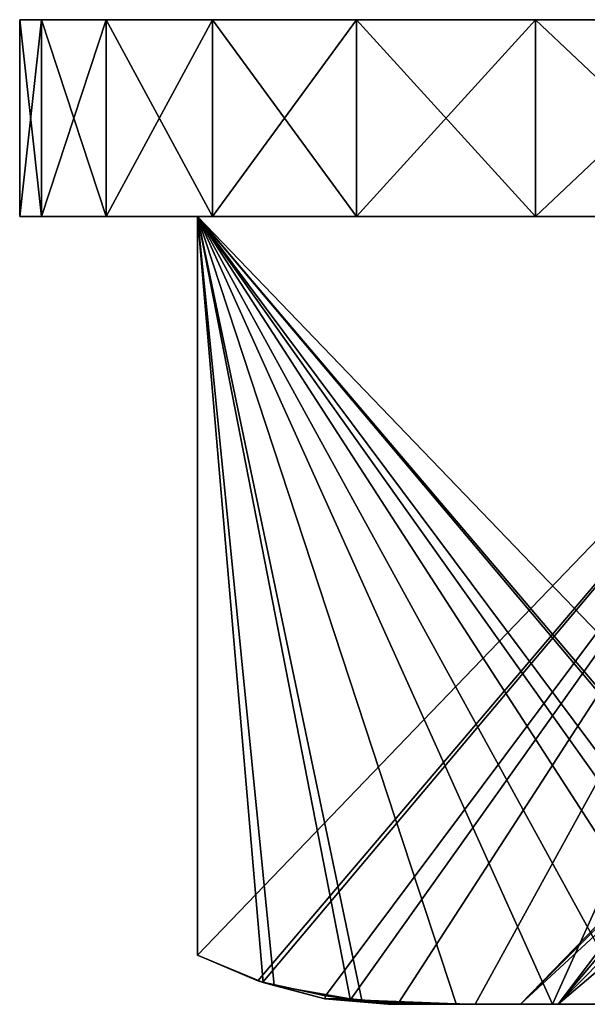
# Model space of a CAD drawing. Header units: inches. Extents: x -4.64 to 4.64, y -1.42 to 0.49.
# Tile 539 of 608: x 4.05 to 4.12, y -0.38 to -0.26. Entities that reach past the tile are written whole.
import ezdxf

# ---------------------------------------------------------------- set-up
doc = ezdxf.new("R2010")
doc.units = ezdxf.units.IN
doc.header["$LTSCALE"] = 65.185185
doc.header["$MEASUREMENT"] = 0
for name, color, linetype in [('119', 7, 'CONTINUOUS'), ('120', 7, 'CONTINUOUS'), ('121', 7, 'CONTINUOUS'), ('122', 7, 'CONTINUOUS'), ('123', 7, 'CONTINUOUS'), ('128', 7, 'CONTINUOUS'), ('129', 7, 'CONTINUOUS'), ('135', 7, 'CONTINUOUS'), ('136', 7, 'CONTINUOUS'), ('158', 7, 'CONTINUOUS'), ('235', 7, 'CONTINUOUS'), ('373', 7, 'CONTINUOUS'), ('374', 7, 'CONTINUOUS'), ('375', 7, 'CONTINUOUS'), ('376', 7, 'CONTINUOUS'), ('377', 7, 'CONTINUOUS'), ('382', 7, 'CONTINUOUS'), ('383', 7, 'CONTINUOUS'), ('389', 7, 'CONTINUOUS'), ('390', 7, 'CONTINUOUS'), ('412', 7, 'CONTINUOUS'), ('498', 7, 'CONTINUOUS')]:
    doc.layers.add(name, color=color, linetype=linetype)

msp = doc.modelspace()

# ---------------------------------------------------------------- linework, layer by layer
at = {"layer": '119', "color": 7, "linetype": 'CONTINUOUS', "true_color": 0x969696}
for points in [[(4.15967, -0.258, 8.625), (4.16163, -0.258, 8.6063), (4.047, -0.258, 8.625), (4.15967, -0.258, 8.625)], [(4.04977, -0.258, 8.65841), (4.15967, -0.258, 8.625), (4.047, -0.258, 8.625), (4.04977, -0.258, 8.65841)], [(4.047, -0.258, 8.625), (4.16163, -0.258, 8.6063), (4.04977, -0.258, 8.59159), (4.047, -0.258, 8.625)], [(4.16163, -0.258, 8.6437), (4.15967, -0.258, 8.625), (4.04977, -0.258, 8.65841), (4.16163, -0.258, 8.6437)], [(4.16163, -0.258, 8.6063), (4.16746, -0.258, 8.58832), (4.04977, -0.258, 8.59159), (4.16163, -0.258, 8.6063)], [(4.16746, -0.258, 8.58832), (4.17689, -0.258, 8.57195), (4.04977, -0.258, 8.59159), (4.16746, -0.258, 8.58832)], [(4.04977, -0.258, 8.59159), (4.17689, -0.258, 8.57195), (4.058, -0.258, 8.55909), (4.04977, -0.258, 8.59159)], [(4.16746, -0.258, 8.66168), (4.16163, -0.258, 8.6437), (4.04977, -0.258, 8.65841), (4.16746, -0.258, 8.66168)], [(4.058, -0.258, 8.69091), (4.16746, -0.258, 8.66168), (4.04977, -0.258, 8.65841), (4.058, -0.258, 8.69091)], [(4.17689, -0.258, 8.57195), (4.18953, -0.258, 8.5579), (4.058, -0.258, 8.55909), (4.17689, -0.258, 8.57195)], [(4.18953, -0.258, 8.5579), (4.20481, -0.258, 8.54679), (4.058, -0.258, 8.55909), (4.18953, -0.258, 8.5579)], [(4.20481, -0.258, 8.54679), (4.22207, -0.258, 8.5391), (4.058, -0.258, 8.55909), (4.20481, -0.258, 8.54679)], [(4.22207, -0.258, 8.5391), (4.24055, -0.258, 8.53517), (4.058, -0.258, 8.55909), (4.22207, -0.258, 8.5391)], [(4.058, -0.258, 8.55909), (4.24055, -0.258, 8.53517), (4.07147, -0.258, 8.52838), (4.058, -0.258, 8.55909)], [(4.18953, -0.258, 8.6921), (4.17689, -0.258, 8.67805), (4.058, -0.258, 8.69091), (4.18953, -0.258, 8.6921)], [(4.07147, -0.258, 8.72162), (4.18953, -0.258, 8.6921), (4.058, -0.258, 8.69091), (4.07147, -0.258, 8.72162)], [(4.17689, -0.258, 8.67805), (4.16746, -0.258, 8.66168), (4.058, -0.258, 8.69091), (4.17689, -0.258, 8.67805)], [(4.07147, -0.258, 8.52838), (4.24055, -0.258, 8.53517), (4.42853, -0.258, 8.52838), (4.07147, -0.258, 8.52838)], [(4.25945, -0.258, 8.71483), (4.24055, -0.258, 8.71483), (4.07147, -0.258, 8.72162), (4.25945, -0.258, 8.71483)], [(4.42853, -0.258, 8.72162), (4.25945, -0.258, 8.71483), (4.07147, -0.258, 8.72162), (4.42853, -0.258, 8.72162)], [(4.24055, -0.258, 8.71483), (4.22207, -0.258, 8.7109), (4.07147, -0.258, 8.72162), (4.24055, -0.258, 8.71483)], [(4.22207, -0.258, 8.7109), (4.20481, -0.258, 8.70321), (4.07147, -0.258, 8.72162), (4.22207, -0.258, 8.7109)], [(4.20481, -0.258, 8.70321), (4.18953, -0.258, 8.6921), (4.07147, -0.258, 8.72162), (4.20481, -0.258, 8.70321)], [(4.0898, -0.258, 8.74968), (4.42853, -0.258, 8.72162), (4.07147, -0.258, 8.72162), (4.0898, -0.258, 8.74968)], [(4.0898, -0.258, 8.50032), (4.07147, -0.258, 8.52838), (4.4102, -0.258, 8.50032), (4.0898, -0.258, 8.50032)], [(4.4102, -0.258, 8.50032), (4.07147, -0.258, 8.52838), (4.42853, -0.258, 8.52838), (4.4102, -0.258, 8.50032)], [(4.4102, -0.258, 8.74968), (4.42853, -0.258, 8.72162), (4.0898, -0.258, 8.74968), (4.4102, -0.258, 8.74968)], [(4.11251, -0.258, 8.77435), (4.4102, -0.258, 8.74968), (4.0898, -0.258, 8.74968), (4.11251, -0.258, 8.77435)], [(4.11251, -0.258, 8.47565), (4.0898, -0.258, 8.50032), (4.38749, -0.258, 8.47565), (4.11251, -0.258, 8.47565)], [(4.38749, -0.258, 8.47565), (4.0898, -0.258, 8.50032), (4.4102, -0.258, 8.50032), (4.38749, -0.258, 8.47565)], [(4.38749, -0.258, 8.77435), (4.4102, -0.258, 8.74968), (4.11251, -0.258, 8.77435), (4.38749, -0.258, 8.77435)], [(4.13897, -0.258, 8.79494), (4.38749, -0.258, 8.77435), (4.11251, -0.258, 8.77435), (4.13897, -0.258, 8.79494)], [(4.13897, -0.258, 8.45506), (4.11251, -0.258, 8.47565), (4.36103, -0.258, 8.45506), (4.13897, -0.258, 8.45506)], [(4.36103, -0.258, 8.45506), (4.11251, -0.258, 8.47565), (4.38749, -0.258, 8.47565), (4.36103, -0.258, 8.45506)]]:
    msp.add_3dface(points, dxfattribs=at)
at = {"layer": '120', "color": 7, "linetype": 'CONTINUOUS', "true_color": 0x969696}
for points in [[(4.047, -0.283, 8.625), (4.04977, -0.283, 8.59159), (4.06958, -0.283, 8.625), (4.047, -0.283, 8.625)], [(4.04977, -0.283, 8.65841), (4.047, -0.283, 8.625), (4.15979, -0.283, 8.78125), (4.04977, -0.283, 8.65841)], [(4.15979, -0.283, 8.78125), (4.047, -0.283, 8.625), (4.06958, -0.283, 8.625), (4.15979, -0.283, 8.78125)], [(4.04977, -0.283, 8.59159), (4.058, -0.283, 8.55909), (4.06958, -0.283, 8.625), (4.04977, -0.283, 8.59159)], [(4.058, -0.283, 8.69091), (4.04977, -0.283, 8.65841), (4.15979, -0.283, 8.78125), (4.058, -0.283, 8.69091)], [(4.058, -0.283, 8.55909), (4.07147, -0.283, 8.52838), (4.06958, -0.283, 8.625), (4.058, -0.283, 8.55909)], [(4.07147, -0.283, 8.72162), (4.058, -0.283, 8.69091), (4.15979, -0.283, 8.78125), (4.07147, -0.283, 8.72162)], [(4.0898, -0.283, 8.50032), (4.11251, -0.283, 8.47565), (4.06958, -0.283, 8.625), (4.0898, -0.283, 8.50032)], [(4.11251, -0.283, 8.47565), (4.15979, -0.283, 8.46875), (4.06958, -0.283, 8.625), (4.11251, -0.283, 8.47565)], [(4.07147, -0.283, 8.52838), (4.0898, -0.283, 8.50032), (4.06958, -0.283, 8.625), (4.07147, -0.283, 8.52838)], [(4.0898, -0.283, 8.74968), (4.07147, -0.283, 8.72162), (4.15979, -0.283, 8.78125), (4.0898, -0.283, 8.74968)], [(4.11251, -0.283, 8.77435), (4.0898, -0.283, 8.74968), (4.15979, -0.283, 8.78125), (4.11251, -0.283, 8.77435)], [(4.11251, -0.283, 8.47565), (4.13897, -0.283, 8.45506), (4.15979, -0.283, 8.46875), (4.11251, -0.283, 8.47565)], [(4.13897, -0.283, 8.79494), (4.11251, -0.283, 8.77435), (4.15979, -0.283, 8.78125), (4.13897, -0.283, 8.79494)]]:
    msp.add_3dface(points, dxfattribs=at)
at = {"layer": '121', "color": 7, "linetype": 'CONTINUOUS', "true_color": 0x969696}
for points in [[(4.04977, -0.258, 8.65841), (4.047, -0.258, 8.625), (4.04977, -0.283, 8.65841), (4.04977, -0.258, 8.65841)], [(4.047, -0.258, 8.625), (4.047, -0.283, 8.625), (4.04977, -0.283, 8.65841), (4.047, -0.258, 8.625)], [(4.058, -0.258, 8.69091), (4.04977, -0.258, 8.65841), (4.058, -0.283, 8.69091), (4.058, -0.258, 8.69091)], [(4.04977, -0.258, 8.65841), (4.04977, -0.283, 8.65841), (4.058, -0.283, 8.69091), (4.04977, -0.258, 8.65841)], [(4.07147, -0.258, 8.72162), (4.058, -0.258, 8.69091), (4.07147, -0.283, 8.72162), (4.07147, -0.258, 8.72162)], [(4.058, -0.258, 8.69091), (4.058, -0.283, 8.69091), (4.07147, -0.283, 8.72162), (4.058, -0.258, 8.69091)], [(4.0898, -0.258, 8.74968), (4.07147, -0.258, 8.72162), (4.0898, -0.283, 8.74968), (4.0898, -0.258, 8.74968)], [(4.07147, -0.258, 8.72162), (4.07147, -0.283, 8.72162), (4.0898, -0.283, 8.74968), (4.07147, -0.258, 8.72162)], [(4.11251, -0.258, 8.77435), (4.0898, -0.258, 8.74968), (4.11251, -0.283, 8.77435), (4.11251, -0.258, 8.77435)], [(4.0898, -0.258, 8.74968), (4.0898, -0.283, 8.74968), (4.11251, -0.283, 8.77435), (4.0898, -0.258, 8.74968)], [(4.13897, -0.258, 8.79494), (4.11251, -0.258, 8.77435), (4.13897, -0.283, 8.79494), (4.13897, -0.258, 8.79494)], [(4.11251, -0.258, 8.77435), (4.11251, -0.283, 8.77435), (4.13897, -0.283, 8.79494), (4.11251, -0.258, 8.77435)]]:
    msp.add_3dface(points, dxfattribs=at)
at = {"layer": '122', "color": 7, "linetype": 'CONTINUOUS', "true_color": 0x969696}
for points in [[(4.047, -0.258, 8.625), (4.04977, -0.258, 8.59159), (4.047, -0.283, 8.625), (4.047, -0.258, 8.625)], [(4.04977, -0.258, 8.59159), (4.04977, -0.283, 8.59159), (4.047, -0.283, 8.625), (4.04977, -0.258, 8.59159)], [(4.04977, -0.258, 8.59159), (4.058, -0.258, 8.55909), (4.04977, -0.283, 8.59159), (4.04977, -0.258, 8.59159)], [(4.058, -0.258, 8.55909), (4.058, -0.283, 8.55909), (4.04977, -0.283, 8.59159), (4.058, -0.258, 8.55909)], [(4.058, -0.258, 8.55909), (4.07147, -0.258, 8.52838), (4.058, -0.283, 8.55909), (4.058, -0.258, 8.55909)], [(4.07147, -0.258, 8.52838), (4.07147, -0.283, 8.52838), (4.058, -0.283, 8.55909), (4.07147, -0.258, 8.52838)], [(4.07147, -0.258, 8.52838), (4.0898, -0.258, 8.50032), (4.07147, -0.283, 8.52838), (4.07147, -0.258, 8.52838)], [(4.0898, -0.258, 8.50032), (4.0898, -0.283, 8.50032), (4.07147, -0.283, 8.52838), (4.0898, -0.258, 8.50032)], [(4.0898, -0.258, 8.50032), (4.11251, -0.258, 8.47565), (4.0898, -0.283, 8.50032), (4.0898, -0.258, 8.50032)], [(4.11251, -0.258, 8.47565), (4.11251, -0.283, 8.47565), (4.0898, -0.283, 8.50032), (4.11251, -0.258, 8.47565)], [(4.11251, -0.258, 8.47565), (4.13897, -0.258, 8.45506), (4.11251, -0.283, 8.47565), (4.11251, -0.258, 8.47565)], [(4.13897, -0.258, 8.45506), (4.13897, -0.283, 8.45506), (4.11251, -0.283, 8.47565), (4.13897, -0.258, 8.45506)]]:
    msp.add_3dface(points, dxfattribs=at)
at = {"layer": '123', "color": 7, "linetype": 'CONTINUOUS', "true_color": 0x969696}
for points in [[(4.09375, -0.383, 8.625), (4.09613, -0.383, 8.59784), (4.1106, -0.383, 8.61203), (4.09375, -0.383, 8.625)], [(4.09613, -0.383, 8.65216), (4.09375, -0.383, 8.625), (4.1106, -0.383, 8.63797), (4.09613, -0.383, 8.65216)], [(4.1106, -0.383, 8.63797), (4.09375, -0.383, 8.625), (4.1106, -0.383, 8.61203), (4.1106, -0.383, 8.63797)], [(4.09613, -0.383, 8.59784), (4.1032, -0.383, 8.57149), (4.11539, -0.383, 8.58654), (4.09613, -0.383, 8.59784)], [(4.1106, -0.383, 8.61203), (4.09613, -0.383, 8.59784), (4.11539, -0.383, 8.58654), (4.1106, -0.383, 8.61203)], [(4.1032, -0.383, 8.67851), (4.09613, -0.383, 8.65216), (4.11539, -0.383, 8.66346), (4.1032, -0.383, 8.67851)], [(4.11539, -0.383, 8.66346), (4.09613, -0.383, 8.65216), (4.1106, -0.383, 8.63797), (4.11539, -0.383, 8.66346)], [(4.1032, -0.383, 8.57149), (4.11468, -0.383, 8.54688), (4.12479, -0.383, 8.56238), (4.1032, -0.383, 8.57149)], [(4.11539, -0.383, 8.58654), (4.1032, -0.383, 8.57149), (4.12479, -0.383, 8.56238), (4.11539, -0.383, 8.58654)], [(4.11468, -0.383, 8.70312), (4.1032, -0.383, 8.67851), (4.12479, -0.383, 8.68762), (4.11468, -0.383, 8.70312)], [(4.12479, -0.383, 8.68762), (4.1032, -0.383, 8.67851), (4.11539, -0.383, 8.66346), (4.12479, -0.383, 8.68762)], [(4.11468, -0.383, 8.54688), (4.1221, -0.383, 8.53525), (4.13849, -0.383, 8.54036), (4.11468, -0.383, 8.54688)], [(4.12479, -0.383, 8.56238), (4.11468, -0.383, 8.54688), (4.13849, -0.383, 8.54036), (4.12479, -0.383, 8.56238)], [(4.1221, -0.383, 8.71475), (4.11468, -0.383, 8.70312), (4.13849, -0.383, 8.70964), (4.1221, -0.383, 8.71475)], [(4.13849, -0.383, 8.70964), (4.11468, -0.383, 8.70312), (4.12479, -0.383, 8.68762), (4.13849, -0.383, 8.70964)]]:
    msp.add_3dface(points, dxfattribs=at)
at = {"layer": '128', "color": 7, "linetype": 'CONTINUOUS', "true_color": 0x969696}
for points in [[(4.15979, -0.283, 8.78125), (4.06958, -0.283, 8.625), (4.15979, -0.37677, 8.78125), (4.15979, -0.283, 8.78125)], [(4.06958, -0.283, 8.625), (4.11468, -0.383, 8.70312), (4.1245, -0.38298, 8.72012), (4.06958, -0.283, 8.625)], [(4.11468, -0.383, 8.70312), (4.06958, -0.283, 8.625), (4.10243, -0.38296, 8.6819), (4.11468, -0.383, 8.70312)], [(4.15979, -0.37677, 8.78125), (4.06958, -0.283, 8.625), (4.1521, -0.38002, 8.76793), (4.15979, -0.37677, 8.78125)], [(4.06958, -0.283, 8.625), (4.06958, -0.37677, 8.625), (4.07791, -0.38022, 8.63943), (4.06958, -0.283, 8.625)], [(4.1521, -0.38002, 8.76793), (4.06958, -0.283, 8.625), (4.1515, -0.38021, 8.76689), (4.1521, -0.38002, 8.76793)], [(4.1515, -0.38021, 8.76689), (4.06958, -0.283, 8.625), (4.14348, -0.38193, 8.75299), (4.1515, -0.38021, 8.76689)], [(4.14348, -0.38193, 8.75299), (4.06958, -0.283, 8.625), (4.14029, -0.38233, 8.74748), (4.14348, -0.38193, 8.75299)], [(4.14029, -0.38233, 8.74748), (4.06958, -0.283, 8.625), (4.13417, -0.38277, 8.73688), (4.14029, -0.38233, 8.74748)], [(4.13417, -0.38277, 8.73688), (4.06958, -0.283, 8.625), (4.1245, -0.38298, 8.72012), (4.13417, -0.38277, 8.73688)], [(4.10243, -0.38296, 8.6819), (4.06958, -0.283, 8.625), (4.09047, -0.38246, 8.66118), (4.10243, -0.38296, 8.6819)], [(4.09047, -0.38246, 8.66118), (4.06958, -0.283, 8.625), (4.08897, -0.38231, 8.65859), (4.09047, -0.38246, 8.66118)], [(4.08897, -0.38231, 8.65859), (4.06958, -0.283, 8.625), (4.07933, -0.38062, 8.64189), (4.08897, -0.38231, 8.65859)], [(4.07933, -0.38062, 8.64189), (4.06958, -0.283, 8.625), (4.07791, -0.38022, 8.63943), (4.07933, -0.38062, 8.64189)]]:
    msp.add_3dface(points, dxfattribs=at)
at = {"layer": '129', "color": 7, "linetype": 'CONTINUOUS', "true_color": 0x969696}
for points in [[(4.06958, -0.283, 8.625), (4.15979, -0.283, 8.46875), (4.06958, -0.37677, 8.625), (4.06958, -0.283, 8.625)], [(4.06958, -0.37677, 8.625), (4.15979, -0.283, 8.46875), (4.07723, -0.38001, 8.61175), (4.06958, -0.37677, 8.625)], [(4.07723, -0.38001, 8.61175), (4.15979, -0.283, 8.46875), (4.07787, -0.38021, 8.61063), (4.07723, -0.38001, 8.61175)], [(4.07787, -0.38021, 8.61063), (4.15979, -0.283, 8.46875), (4.08584, -0.38193, 8.59683), (4.07787, -0.38021, 8.61063)], [(4.08584, -0.38193, 8.59683), (4.15979, -0.283, 8.46875), (4.08908, -0.38233, 8.59122), (4.08584, -0.38193, 8.59683)], [(4.08908, -0.38233, 8.59122), (4.15979, -0.283, 8.46875), (4.09515, -0.38277, 8.58071), (4.08908, -0.38233, 8.59122)], [(4.09515, -0.38277, 8.58071), (4.15979, -0.283, 8.46875), (4.10485, -0.38298, 8.56391), (4.09515, -0.38277, 8.58071)], [(4.15979, -0.283, 8.46875), (4.11468, -0.383, 8.54688), (4.10485, -0.38298, 8.56391), (4.15979, -0.283, 8.46875)], [(4.11468, -0.383, 8.54688), (4.15979, -0.283, 8.46875), (4.12082, -0.383, 8.53625), (4.11468, -0.383, 8.54688)]]:
    msp.add_3dface(points, dxfattribs=at)
at = {"layer": '135', "color": 7, "linetype": 'CONTINUOUS', "true_color": 0x969696}
for points in [[(4.07791, -0.38022, 8.63943), (4.06958, -0.37677, 8.625), (4.07723, -0.38001, 8.61175), (4.07791, -0.38022, 8.63943)], [(4.07791, -0.38022, 8.63943), (4.07723, -0.38001, 8.61175), (4.07787, -0.38021, 8.61063), (4.07791, -0.38022, 8.63943)], [(4.07791, -0.38022, 8.63943), (4.07787, -0.38021, 8.61063), (4.08577, -0.38229, 8.63627), (4.07791, -0.38022, 8.63943)], [(4.07787, -0.38021, 8.61063), (4.08584, -0.38193, 8.59683), (4.08578, -0.38229, 8.61349), (4.07787, -0.38021, 8.61063)], [(4.07787, -0.38021, 8.61063), (4.08578, -0.38229, 8.61349), (4.08577, -0.38229, 8.63627), (4.07787, -0.38021, 8.61063)], [(4.07933, -0.38062, 8.64189), (4.07791, -0.38022, 8.63943), (4.08577, -0.38229, 8.63627), (4.07933, -0.38062, 8.64189)], [(4.08897, -0.38231, 8.65859), (4.07933, -0.38062, 8.64189), (4.08577, -0.38229, 8.63627), (4.08897, -0.38231, 8.65859)], [(4.09375, -0.383, 8.625), (4.09613, -0.383, 8.65216), (4.08577, -0.38229, 8.63627), (4.09375, -0.383, 8.625)], [(4.08578, -0.38229, 8.61349), (4.09375, -0.383, 8.625), (4.08577, -0.38229, 8.63627), (4.08578, -0.38229, 8.61349)], [(4.09613, -0.383, 8.65216), (4.08897, -0.38231, 8.65859), (4.08577, -0.38229, 8.63627), (4.09613, -0.383, 8.65216)], [(4.08584, -0.38193, 8.59683), (4.08908, -0.38233, 8.59122), (4.08578, -0.38229, 8.61349), (4.08584, -0.38193, 8.59683)], [(4.09613, -0.383, 8.59784), (4.09375, -0.383, 8.625), (4.08578, -0.38229, 8.61349), (4.09613, -0.383, 8.59784)], [(4.08908, -0.38233, 8.59122), (4.09613, -0.383, 8.59784), (4.08578, -0.38229, 8.61349), (4.08908, -0.38233, 8.59122)], [(4.09613, -0.383, 8.65216), (4.09047, -0.38246, 8.66118), (4.08897, -0.38231, 8.65859), (4.09613, -0.383, 8.65216)], [(4.09613, -0.383, 8.59784), (4.08908, -0.38233, 8.59122), (4.09515, -0.38277, 8.58071), (4.09613, -0.383, 8.59784)], [(4.09613, -0.383, 8.65216), (4.1032, -0.383, 8.67851), (4.09047, -0.38246, 8.66118), (4.09613, -0.383, 8.65216)], [(4.1032, -0.383, 8.67851), (4.10243, -0.38296, 8.6819), (4.09047, -0.38246, 8.66118), (4.1032, -0.383, 8.67851)], [(4.1032, -0.383, 8.57149), (4.09613, -0.383, 8.59784), (4.09515, -0.38277, 8.58071), (4.1032, -0.383, 8.57149)], [(4.1032, -0.383, 8.57149), (4.09515, -0.38277, 8.58071), (4.10485, -0.38298, 8.56391), (4.1032, -0.383, 8.57149)], [(4.1032, -0.383, 8.67851), (4.11468, -0.383, 8.70312), (4.10243, -0.38296, 8.6819), (4.1032, -0.383, 8.67851)], [(4.11468, -0.383, 8.54688), (4.1032, -0.383, 8.57149), (4.10485, -0.38298, 8.56391), (4.11468, -0.383, 8.54688)]]:
    msp.add_3dface(points, dxfattribs=at)
at = {"layer": '136', "color": 7, "linetype": 'CONTINUOUS', "true_color": 0x969696}
msp.add_3dface([(4.11468, -0.383, 8.70312), (4.1221, -0.383, 8.71475), (4.1245, -0.38298, 8.72012), (4.11468, -0.383, 8.70312)], dxfattribs=at)
at = {"layer": '158', "color": 7, "linetype": 'CONTINUOUS', "true_color": 0x969696}
for points in [[(4.11539, -0.383, 8.66346), (4.1106, -0.383, 8.63797), (4.13226, -0.363, 8.64819), (4.11539, -0.383, 8.66346)], [(4.1106, -0.383, 8.63797), (4.1106, -0.383, 8.61203), (4.13, -0.363, 8.625), (4.1106, -0.383, 8.63797)], [(4.1106, -0.383, 8.63797), (4.13, -0.363, 8.625), (4.13057, -0.363, 8.63665), (4.1106, -0.383, 8.63797)], [(4.1106, -0.383, 8.63797), (4.13057, -0.363, 8.63665), (4.13226, -0.363, 8.64819), (4.1106, -0.383, 8.63797)], [(4.1106, -0.383, 8.61203), (4.11539, -0.383, 8.58654), (4.13057, -0.363, 8.61335), (4.1106, -0.383, 8.61203)], [(4.1106, -0.383, 8.61203), (4.13057, -0.363, 8.61335), (4.13, -0.363, 8.625), (4.1106, -0.383, 8.61203)], [(4.12479, -0.383, 8.68762), (4.11539, -0.383, 8.66346), (4.13896, -0.363, 8.67049), (4.12479, -0.383, 8.68762)], [(4.11539, -0.383, 8.66346), (4.13226, -0.363, 8.64819), (4.13507, -0.363, 8.6595), (4.11539, -0.383, 8.66346)], [(4.11539, -0.383, 8.66346), (4.13507, -0.363, 8.6595), (4.13896, -0.363, 8.67049), (4.11539, -0.383, 8.66346)], [(4.11539, -0.383, 8.58654), (4.12479, -0.383, 8.56238), (4.13507, -0.363, 8.5905), (4.11539, -0.383, 8.58654)], [(4.11539, -0.383, 8.58654), (4.13507, -0.363, 8.5905), (4.13226, -0.363, 8.60181), (4.11539, -0.383, 8.58654)], [(4.11539, -0.383, 8.58654), (4.13226, -0.363, 8.60181), (4.13057, -0.363, 8.61335), (4.11539, -0.383, 8.58654)]]:
    msp.add_3dface(points, dxfattribs=at)
at = {"layer": '235', "color": 7, "linetype": 'CONTINUOUS', "true_color": 0x969696}
msp.add_3dface([(4.1221, -0.383, 8.53525), (4.11468, -0.383, 8.54688), (4.12082, -0.383, 8.53625), (4.1221, -0.383, 8.53525)], dxfattribs=at)
at = {"layer": '373', "color": 7, "linetype": 'CONTINUOUS', "true_color": 0x969696}
for points in [[(4.15967, -0.258, -8.625), (4.16163, -0.258, -8.6437), (4.047, -0.258, -8.625), (4.15967, -0.258, -8.625)], [(4.04977, -0.258, -8.59159), (4.15967, -0.258, -8.625), (4.047, -0.258, -8.625), (4.04977, -0.258, -8.59159)], [(4.047, -0.258, -8.625), (4.16163, -0.258, -8.6437), (4.04977, -0.258, -8.65841), (4.047, -0.258, -8.625)], [(4.16163, -0.258, -8.6063), (4.15967, -0.258, -8.625), (4.04977, -0.258, -8.59159), (4.16163, -0.258, -8.6063)], [(4.16163, -0.258, -8.6437), (4.16746, -0.258, -8.66168), (4.04977, -0.258, -8.65841), (4.16163, -0.258, -8.6437)], [(4.16746, -0.258, -8.66168), (4.17689, -0.258, -8.67805), (4.04977, -0.258, -8.65841), (4.16746, -0.258, -8.66168)], [(4.04977, -0.258, -8.65841), (4.17689, -0.258, -8.67805), (4.058, -0.258, -8.69091), (4.04977, -0.258, -8.65841)], [(4.16746, -0.258, -8.58832), (4.16163, -0.258, -8.6063), (4.04977, -0.258, -8.59159), (4.16746, -0.258, -8.58832)], [(4.058, -0.258, -8.55909), (4.16746, -0.258, -8.58832), (4.04977, -0.258, -8.59159), (4.058, -0.258, -8.55909)], [(4.17689, -0.258, -8.67805), (4.18953, -0.258, -8.6921), (4.058, -0.258, -8.69091), (4.17689, -0.258, -8.67805)], [(4.18953, -0.258, -8.6921), (4.20481, -0.258, -8.70321), (4.058, -0.258, -8.69091), (4.18953, -0.258, -8.6921)], [(4.20481, -0.258, -8.70321), (4.22207, -0.258, -8.7109), (4.058, -0.258, -8.69091), (4.20481, -0.258, -8.70321)], [(4.22207, -0.258, -8.7109), (4.24055, -0.258, -8.71483), (4.058, -0.258, -8.69091), (4.22207, -0.258, -8.7109)], [(4.058, -0.258, -8.69091), (4.24055, -0.258, -8.71483), (4.07147, -0.258, -8.72162), (4.058, -0.258, -8.69091)], [(4.18953, -0.258, -8.5579), (4.17689, -0.258, -8.57195), (4.058, -0.258, -8.55909), (4.18953, -0.258, -8.5579)], [(4.07147, -0.258, -8.52838), (4.18953, -0.258, -8.5579), (4.058, -0.258, -8.55909), (4.07147, -0.258, -8.52838)], [(4.17689, -0.258, -8.57195), (4.16746, -0.258, -8.58832), (4.058, -0.258, -8.55909), (4.17689, -0.258, -8.57195)], [(4.07147, -0.258, -8.72162), (4.24055, -0.258, -8.71483), (4.42853, -0.258, -8.72162), (4.07147, -0.258, -8.72162)], [(4.25945, -0.258, -8.53517), (4.24055, -0.258, -8.53517), (4.07147, -0.258, -8.52838), (4.25945, -0.258, -8.53517)], [(4.42853, -0.258, -8.52838), (4.25945, -0.258, -8.53517), (4.07147, -0.258, -8.52838), (4.42853, -0.258, -8.52838)], [(4.24055, -0.258, -8.53517), (4.22207, -0.258, -8.5391), (4.07147, -0.258, -8.52838), (4.24055, -0.258, -8.53517)], [(4.22207, -0.258, -8.5391), (4.20481, -0.258, -8.54679), (4.07147, -0.258, -8.52838), (4.22207, -0.258, -8.5391)], [(4.20481, -0.258, -8.54679), (4.18953, -0.258, -8.5579), (4.07147, -0.258, -8.52838), (4.20481, -0.258, -8.54679)], [(4.0898, -0.258, -8.50032), (4.42853, -0.258, -8.52838), (4.07147, -0.258, -8.52838), (4.0898, -0.258, -8.50032)], [(4.0898, -0.258, -8.74968), (4.07147, -0.258, -8.72162), (4.4102, -0.258, -8.74968), (4.0898, -0.258, -8.74968)], [(4.4102, -0.258, -8.74968), (4.07147, -0.258, -8.72162), (4.42853, -0.258, -8.72162), (4.4102, -0.258, -8.74968)], [(4.4102, -0.258, -8.50032), (4.42853, -0.258, -8.52838), (4.0898, -0.258, -8.50032), (4.4102, -0.258, -8.50032)], [(4.11251, -0.258, -8.47565), (4.4102, -0.258, -8.50032), (4.0898, -0.258, -8.50032), (4.11251, -0.258, -8.47565)], [(4.11251, -0.258, -8.77435), (4.0898, -0.258, -8.74968), (4.38749, -0.258, -8.77435), (4.11251, -0.258, -8.77435)], [(4.38749, -0.258, -8.77435), (4.0898, -0.258, -8.74968), (4.4102, -0.258, -8.74968), (4.38749, -0.258, -8.77435)], [(4.38749, -0.258, -8.47565), (4.4102, -0.258, -8.50032), (4.11251, -0.258, -8.47565), (4.38749, -0.258, -8.47565)], [(4.13897, -0.258, -8.45506), (4.38749, -0.258, -8.47565), (4.11251, -0.258, -8.47565), (4.13897, -0.258, -8.45506)], [(4.13897, -0.258, -8.79494), (4.11251, -0.258, -8.77435), (4.36103, -0.258, -8.79494), (4.13897, -0.258, -8.79494)], [(4.36103, -0.258, -8.79494), (4.11251, -0.258, -8.77435), (4.38749, -0.258, -8.77435), (4.36103, -0.258, -8.79494)]]:
    msp.add_3dface(points, dxfattribs=at)
at = {"layer": '374', "color": 7, "linetype": 'CONTINUOUS', "true_color": 0x969696}
for points in [[(4.047, -0.283, -8.625), (4.04977, -0.283, -8.65841), (4.06958, -0.283, -8.625), (4.047, -0.283, -8.625)], [(4.04977, -0.283, -8.59159), (4.047, -0.283, -8.625), (4.15979, -0.283, -8.46875), (4.04977, -0.283, -8.59159)], [(4.15979, -0.283, -8.46875), (4.047, -0.283, -8.625), (4.06958, -0.283, -8.625), (4.15979, -0.283, -8.46875)], [(4.04977, -0.283, -8.65841), (4.058, -0.283, -8.69091), (4.06958, -0.283, -8.625), (4.04977, -0.283, -8.65841)], [(4.058, -0.283, -8.55909), (4.04977, -0.283, -8.59159), (4.15979, -0.283, -8.46875), (4.058, -0.283, -8.55909)], [(4.058, -0.283, -8.69091), (4.07147, -0.283, -8.72162), (4.06958, -0.283, -8.625), (4.058, -0.283, -8.69091)], [(4.07147, -0.283, -8.52838), (4.058, -0.283, -8.55909), (4.15979, -0.283, -8.46875), (4.07147, -0.283, -8.52838)], [(4.0898, -0.283, -8.74968), (4.11251, -0.283, -8.77435), (4.06958, -0.283, -8.625), (4.0898, -0.283, -8.74968)], [(4.11251, -0.283, -8.77435), (4.15979, -0.283, -8.78125), (4.06958, -0.283, -8.625), (4.11251, -0.283, -8.77435)], [(4.07147, -0.283, -8.72162), (4.0898, -0.283, -8.74968), (4.06958, -0.283, -8.625), (4.07147, -0.283, -8.72162)], [(4.0898, -0.283, -8.50032), (4.07147, -0.283, -8.52838), (4.15979, -0.283, -8.46875), (4.0898, -0.283, -8.50032)], [(4.11251, -0.283, -8.47565), (4.0898, -0.283, -8.50032), (4.15979, -0.283, -8.46875), (4.11251, -0.283, -8.47565)], [(4.11251, -0.283, -8.77435), (4.13897, -0.283, -8.79494), (4.15979, -0.283, -8.78125), (4.11251, -0.283, -8.77435)], [(4.13897, -0.283, -8.45506), (4.11251, -0.283, -8.47565), (4.15979, -0.283, -8.46875), (4.13897, -0.283, -8.45506)]]:
    msp.add_3dface(points, dxfattribs=at)
at = {"layer": '375', "color": 7, "linetype": 'CONTINUOUS', "true_color": 0x969696}
for points in [[(4.04977, -0.258, -8.59159), (4.047, -0.258, -8.625), (4.04977, -0.283, -8.59159), (4.04977, -0.258, -8.59159)], [(4.047, -0.258, -8.625), (4.047, -0.283, -8.625), (4.04977, -0.283, -8.59159), (4.047, -0.258, -8.625)], [(4.058, -0.258, -8.55909), (4.04977, -0.258, -8.59159), (4.058, -0.283, -8.55909), (4.058, -0.258, -8.55909)], [(4.04977, -0.258, -8.59159), (4.04977, -0.283, -8.59159), (4.058, -0.283, -8.55909), (4.04977, -0.258, -8.59159)], [(4.07147, -0.258, -8.52838), (4.058, -0.258, -8.55909), (4.07147, -0.283, -8.52838), (4.07147, -0.258, -8.52838)], [(4.058, -0.258, -8.55909), (4.058, -0.283, -8.55909), (4.07147, -0.283, -8.52838), (4.058, -0.258, -8.55909)], [(4.0898, -0.258, -8.50032), (4.07147, -0.258, -8.52838), (4.0898, -0.283, -8.50032), (4.0898, -0.258, -8.50032)], [(4.07147, -0.258, -8.52838), (4.07147, -0.283, -8.52838), (4.0898, -0.283, -8.50032), (4.07147, -0.258, -8.52838)], [(4.11251, -0.258, -8.47565), (4.0898, -0.258, -8.50032), (4.11251, -0.283, -8.47565), (4.11251, -0.258, -8.47565)], [(4.0898, -0.258, -8.50032), (4.0898, -0.283, -8.50032), (4.11251, -0.283, -8.47565), (4.0898, -0.258, -8.50032)], [(4.13897, -0.258, -8.45506), (4.11251, -0.258, -8.47565), (4.13897, -0.283, -8.45506), (4.13897, -0.258, -8.45506)], [(4.11251, -0.258, -8.47565), (4.11251, -0.283, -8.47565), (4.13897, -0.283, -8.45506), (4.11251, -0.258, -8.47565)]]:
    msp.add_3dface(points, dxfattribs=at)
at = {"layer": '376', "color": 7, "linetype": 'CONTINUOUS', "true_color": 0x969696}
for points in [[(4.047, -0.258, -8.625), (4.04977, -0.258, -8.65841), (4.047, -0.283, -8.625), (4.047, -0.258, -8.625)], [(4.04977, -0.258, -8.65841), (4.04977, -0.283, -8.65841), (4.047, -0.283, -8.625), (4.04977, -0.258, -8.65841)], [(4.04977, -0.258, -8.65841), (4.058, -0.258, -8.69091), (4.04977, -0.283, -8.65841), (4.04977, -0.258, -8.65841)], [(4.058, -0.258, -8.69091), (4.058, -0.283, -8.69091), (4.04977, -0.283, -8.65841), (4.058, -0.258, -8.69091)], [(4.058, -0.258, -8.69091), (4.07147, -0.258, -8.72162), (4.058, -0.283, -8.69091), (4.058, -0.258, -8.69091)], [(4.07147, -0.258, -8.72162), (4.07147, -0.283, -8.72162), (4.058, -0.283, -8.69091), (4.07147, -0.258, -8.72162)], [(4.07147, -0.258, -8.72162), (4.0898, -0.258, -8.74968), (4.07147, -0.283, -8.72162), (4.07147, -0.258, -8.72162)], [(4.0898, -0.258, -8.74968), (4.0898, -0.283, -8.74968), (4.07147, -0.283, -8.72162), (4.0898, -0.258, -8.74968)], [(4.0898, -0.258, -8.74968), (4.11251, -0.258, -8.77435), (4.0898, -0.283, -8.74968), (4.0898, -0.258, -8.74968)], [(4.11251, -0.258, -8.77435), (4.11251, -0.283, -8.77435), (4.0898, -0.283, -8.74968), (4.11251, -0.258, -8.77435)], [(4.11251, -0.258, -8.77435), (4.13897, -0.258, -8.79494), (4.11251, -0.283, -8.77435), (4.11251, -0.258, -8.77435)], [(4.13897, -0.258, -8.79494), (4.13897, -0.283, -8.79494), (4.11251, -0.283, -8.77435), (4.13897, -0.258, -8.79494)]]:
    msp.add_3dface(points, dxfattribs=at)
at = {"layer": '377', "color": 7, "linetype": 'CONTINUOUS', "true_color": 0x969696}
for points in [[(4.09375, -0.383, -8.625), (4.09613, -0.383, -8.65216), (4.1106, -0.383, -8.63797), (4.09375, -0.383, -8.625)], [(4.09613, -0.383, -8.59784), (4.09375, -0.383, -8.625), (4.1106, -0.383, -8.61203), (4.09613, -0.383, -8.59784)], [(4.1106, -0.383, -8.61203), (4.09375, -0.383, -8.625), (4.1106, -0.383, -8.63797), (4.1106, -0.383, -8.61203)], [(4.09613, -0.383, -8.65216), (4.1032, -0.383, -8.67851), (4.11539, -0.383, -8.66346), (4.09613, -0.383, -8.65216)], [(4.1106, -0.383, -8.63797), (4.09613, -0.383, -8.65216), (4.11539, -0.383, -8.66346), (4.1106, -0.383, -8.63797)], [(4.1032, -0.383, -8.57149), (4.09613, -0.383, -8.59784), (4.11539, -0.383, -8.58654), (4.1032, -0.383, -8.57149)], [(4.11539, -0.383, -8.58654), (4.09613, -0.383, -8.59784), (4.1106, -0.383, -8.61203), (4.11539, -0.383, -8.58654)], [(4.1032, -0.383, -8.67851), (4.11468, -0.383, -8.70312), (4.12479, -0.383, -8.68762), (4.1032, -0.383, -8.67851)], [(4.11539, -0.383, -8.66346), (4.1032, -0.383, -8.67851), (4.12479, -0.383, -8.68762), (4.11539, -0.383, -8.66346)], [(4.11468, -0.383, -8.54688), (4.1032, -0.383, -8.57149), (4.12479, -0.383, -8.56238), (4.11468, -0.383, -8.54688)], [(4.12479, -0.383, -8.56238), (4.1032, -0.383, -8.57149), (4.11539, -0.383, -8.58654), (4.12479, -0.383, -8.56238)], [(4.11468, -0.383, -8.70312), (4.1221, -0.383, -8.71475), (4.13849, -0.383, -8.70964), (4.11468, -0.383, -8.70312)], [(4.12479, -0.383, -8.68762), (4.11468, -0.383, -8.70312), (4.13849, -0.383, -8.70964), (4.12479, -0.383, -8.68762)], [(4.1221, -0.383, -8.53525), (4.11468, -0.383, -8.54688), (4.13849, -0.383, -8.54036), (4.1221, -0.383, -8.53525)], [(4.13849, -0.383, -8.54036), (4.11468, -0.383, -8.54688), (4.12479, -0.383, -8.56238), (4.13849, -0.383, -8.54036)]]:
    msp.add_3dface(points, dxfattribs=at)
at = {"layer": '382', "color": 7, "linetype": 'CONTINUOUS', "true_color": 0x969696}
for points in [[(4.15979, -0.283, -8.46875), (4.06958, -0.283, -8.625), (4.15979, -0.37677, -8.46875), (4.15979, -0.283, -8.46875)], [(4.06958, -0.283, -8.625), (4.11468, -0.383, -8.54688), (4.1245, -0.38298, -8.52988), (4.06958, -0.283, -8.625)], [(4.11468, -0.383, -8.54688), (4.06958, -0.283, -8.625), (4.10243, -0.38296, -8.5681), (4.11468, -0.383, -8.54688)], [(4.15979, -0.37677, -8.46875), (4.06958, -0.283, -8.625), (4.1521, -0.38002, -8.48207), (4.15979, -0.37677, -8.46875)], [(4.06958, -0.283, -8.625), (4.06958, -0.37677, -8.625), (4.07791, -0.38022, -8.61057), (4.06958, -0.283, -8.625)], [(4.1521, -0.38002, -8.48207), (4.06958, -0.283, -8.625), (4.1515, -0.38021, -8.48311), (4.1521, -0.38002, -8.48207)], [(4.1515, -0.38021, -8.48311), (4.06958, -0.283, -8.625), (4.14348, -0.38193, -8.49701), (4.1515, -0.38021, -8.48311)], [(4.14348, -0.38193, -8.49701), (4.06958, -0.283, -8.625), (4.14029, -0.38233, -8.50252), (4.14348, -0.38193, -8.49701)], [(4.14029, -0.38233, -8.50252), (4.06958, -0.283, -8.625), (4.13417, -0.38277, -8.51312), (4.14029, -0.38233, -8.50252)], [(4.13417, -0.38277, -8.51312), (4.06958, -0.283, -8.625), (4.1245, -0.38298, -8.52988), (4.13417, -0.38277, -8.51312)], [(4.10243, -0.38296, -8.5681), (4.06958, -0.283, -8.625), (4.09047, -0.38246, -8.58882), (4.10243, -0.38296, -8.5681)], [(4.09047, -0.38246, -8.58882), (4.06958, -0.283, -8.625), (4.08897, -0.38231, -8.59141), (4.09047, -0.38246, -8.58882)], [(4.08897, -0.38231, -8.59141), (4.06958, -0.283, -8.625), (4.07933, -0.38062, -8.60811), (4.08897, -0.38231, -8.59141)], [(4.07933, -0.38062, -8.60811), (4.06958, -0.283, -8.625), (4.07791, -0.38022, -8.61057), (4.07933, -0.38062, -8.60811)]]:
    msp.add_3dface(points, dxfattribs=at)
at = {"layer": '383', "color": 7, "linetype": 'CONTINUOUS', "true_color": 0x969696}
for points in [[(4.06958, -0.283, -8.625), (4.15979, -0.283, -8.78125), (4.06958, -0.37677, -8.625), (4.06958, -0.283, -8.625)], [(4.06958, -0.37677, -8.625), (4.15979, -0.283, -8.78125), (4.07723, -0.38001, -8.63825), (4.06958, -0.37677, -8.625)], [(4.07723, -0.38001, -8.63825), (4.15979, -0.283, -8.78125), (4.07787, -0.38021, -8.63937), (4.07723, -0.38001, -8.63825)], [(4.07787, -0.38021, -8.63937), (4.15979, -0.283, -8.78125), (4.08584, -0.38193, -8.65317), (4.07787, -0.38021, -8.63937)], [(4.08584, -0.38193, -8.65317), (4.15979, -0.283, -8.78125), (4.08908, -0.38233, -8.65878), (4.08584, -0.38193, -8.65317)], [(4.08908, -0.38233, -8.65878), (4.15979, -0.283, -8.78125), (4.09515, -0.38277, -8.66929), (4.08908, -0.38233, -8.65878)], [(4.09515, -0.38277, -8.66929), (4.15979, -0.283, -8.78125), (4.10485, -0.38298, -8.68609), (4.09515, -0.38277, -8.66929)], [(4.15979, -0.283, -8.78125), (4.11468, -0.383, -8.70312), (4.10485, -0.38298, -8.68609), (4.15979, -0.283, -8.78125)], [(4.11468, -0.383, -8.70312), (4.15979, -0.283, -8.78125), (4.12082, -0.383, -8.71375), (4.11468, -0.383, -8.70312)]]:
    msp.add_3dface(points, dxfattribs=at)
at = {"layer": '389', "color": 7, "linetype": 'CONTINUOUS', "true_color": 0x969696}
for points in [[(4.07791, -0.38022, -8.61057), (4.06958, -0.37677, -8.625), (4.07723, -0.38001, -8.63825), (4.07791, -0.38022, -8.61057)], [(4.07791, -0.38022, -8.61057), (4.07723, -0.38001, -8.63825), (4.07787, -0.38021, -8.63937), (4.07791, -0.38022, -8.61057)], [(4.07791, -0.38022, -8.61057), (4.07787, -0.38021, -8.63937), (4.08577, -0.38229, -8.61373), (4.07791, -0.38022, -8.61057)], [(4.07787, -0.38021, -8.63937), (4.08584, -0.38193, -8.65317), (4.08578, -0.38229, -8.63651), (4.07787, -0.38021, -8.63937)], [(4.07787, -0.38021, -8.63937), (4.08578, -0.38229, -8.63651), (4.08577, -0.38229, -8.61373), (4.07787, -0.38021, -8.63937)], [(4.07933, -0.38062, -8.60811), (4.07791, -0.38022, -8.61057), (4.08577, -0.38229, -8.61373), (4.07933, -0.38062, -8.60811)], [(4.08897, -0.38231, -8.59141), (4.07933, -0.38062, -8.60811), (4.08577, -0.38229, -8.61373), (4.08897, -0.38231, -8.59141)], [(4.09375, -0.383, -8.625), (4.09613, -0.383, -8.59784), (4.08577, -0.38229, -8.61373), (4.09375, -0.383, -8.625)], [(4.08578, -0.38229, -8.63651), (4.09375, -0.383, -8.625), (4.08577, -0.38229, -8.61373), (4.08578, -0.38229, -8.63651)], [(4.09613, -0.383, -8.59784), (4.08897, -0.38231, -8.59141), (4.08577, -0.38229, -8.61373), (4.09613, -0.383, -8.59784)], [(4.08584, -0.38193, -8.65317), (4.08908, -0.38233, -8.65878), (4.08578, -0.38229, -8.63651), (4.08584, -0.38193, -8.65317)], [(4.09613, -0.383, -8.65216), (4.09375, -0.383, -8.625), (4.08578, -0.38229, -8.63651), (4.09613, -0.383, -8.65216)], [(4.08908, -0.38233, -8.65878), (4.09613, -0.383, -8.65216), (4.08578, -0.38229, -8.63651), (4.08908, -0.38233, -8.65878)], [(4.09613, -0.383, -8.59784), (4.09047, -0.38246, -8.58882), (4.08897, -0.38231, -8.59141), (4.09613, -0.383, -8.59784)], [(4.09613, -0.383, -8.65216), (4.08908, -0.38233, -8.65878), (4.09515, -0.38277, -8.66929), (4.09613, -0.383, -8.65216)], [(4.09613, -0.383, -8.59784), (4.1032, -0.383, -8.57149), (4.09047, -0.38246, -8.58882), (4.09613, -0.383, -8.59784)], [(4.1032, -0.383, -8.57149), (4.10243, -0.38296, -8.5681), (4.09047, -0.38246, -8.58882), (4.1032, -0.383, -8.57149)], [(4.1032, -0.383, -8.67851), (4.09613, -0.383, -8.65216), (4.09515, -0.38277, -8.66929), (4.1032, -0.383, -8.67851)], [(4.1032, -0.383, -8.67851), (4.09515, -0.38277, -8.66929), (4.10485, -0.38298, -8.68609), (4.1032, -0.383, -8.67851)], [(4.1032, -0.383, -8.57149), (4.11468, -0.383, -8.54688), (4.10243, -0.38296, -8.5681), (4.1032, -0.383, -8.57149)], [(4.11468, -0.383, -8.70312), (4.1032, -0.383, -8.67851), (4.10485, -0.38298, -8.68609), (4.11468, -0.383, -8.70312)]]:
    msp.add_3dface(points, dxfattribs=at)
at = {"layer": '390', "color": 7, "linetype": 'CONTINUOUS', "true_color": 0x969696}
msp.add_3dface([(4.11468, -0.383, -8.54688), (4.1221, -0.383, -8.53525), (4.1245, -0.38298, -8.52988), (4.11468, -0.383, -8.54688)], dxfattribs=at)
at = {"layer": '412', "color": 7, "linetype": 'CONTINUOUS', "true_color": 0x969696}
for points in [[(4.11539, -0.383, -8.58654), (4.1106, -0.383, -8.61203), (4.13226, -0.363, -8.60181), (4.11539, -0.383, -8.58654)], [(4.1106, -0.383, -8.61203), (4.1106, -0.383, -8.63797), (4.13, -0.363, -8.625), (4.1106, -0.383, -8.61203)], [(4.1106, -0.383, -8.61203), (4.13, -0.363, -8.625), (4.13057, -0.363, -8.61335), (4.1106, -0.383, -8.61203)], [(4.1106, -0.383, -8.61203), (4.13057, -0.363, -8.61335), (4.13226, -0.363, -8.60181), (4.1106, -0.383, -8.61203)], [(4.1106, -0.383, -8.63797), (4.11539, -0.383, -8.66346), (4.13057, -0.363, -8.63665), (4.1106, -0.383, -8.63797)], [(4.1106, -0.383, -8.63797), (4.13057, -0.363, -8.63665), (4.13, -0.363, -8.625), (4.1106, -0.383, -8.63797)], [(4.12479, -0.383, -8.56238), (4.11539, -0.383, -8.58654), (4.13896, -0.363, -8.57951), (4.12479, -0.383, -8.56238)], [(4.11539, -0.383, -8.58654), (4.13226, -0.363, -8.60181), (4.13507, -0.363, -8.5905), (4.11539, -0.383, -8.58654)], [(4.11539, -0.383, -8.58654), (4.13507, -0.363, -8.5905), (4.13896, -0.363, -8.57951), (4.11539, -0.383, -8.58654)], [(4.11539, -0.383, -8.66346), (4.12479, -0.383, -8.68762), (4.13507, -0.363, -8.6595), (4.11539, -0.383, -8.66346)], [(4.11539, -0.383, -8.66346), (4.13507, -0.363, -8.6595), (4.13226, -0.363, -8.64819), (4.11539, -0.383, -8.66346)], [(4.11539, -0.383, -8.66346), (4.13226, -0.363, -8.64819), (4.13057, -0.363, -8.63665), (4.11539, -0.383, -8.66346)]]:
    msp.add_3dface(points, dxfattribs=at)
at = {"layer": '498', "color": 7, "linetype": 'CONTINUOUS', "true_color": 0x969696}
msp.add_3dface([(4.1221, -0.383, -8.71475), (4.11468, -0.383, -8.70312), (4.12082, -0.383, -8.71375), (4.1221, -0.383, -8.71475)], dxfattribs=at)

doc.saveas('drawing.dxf')
